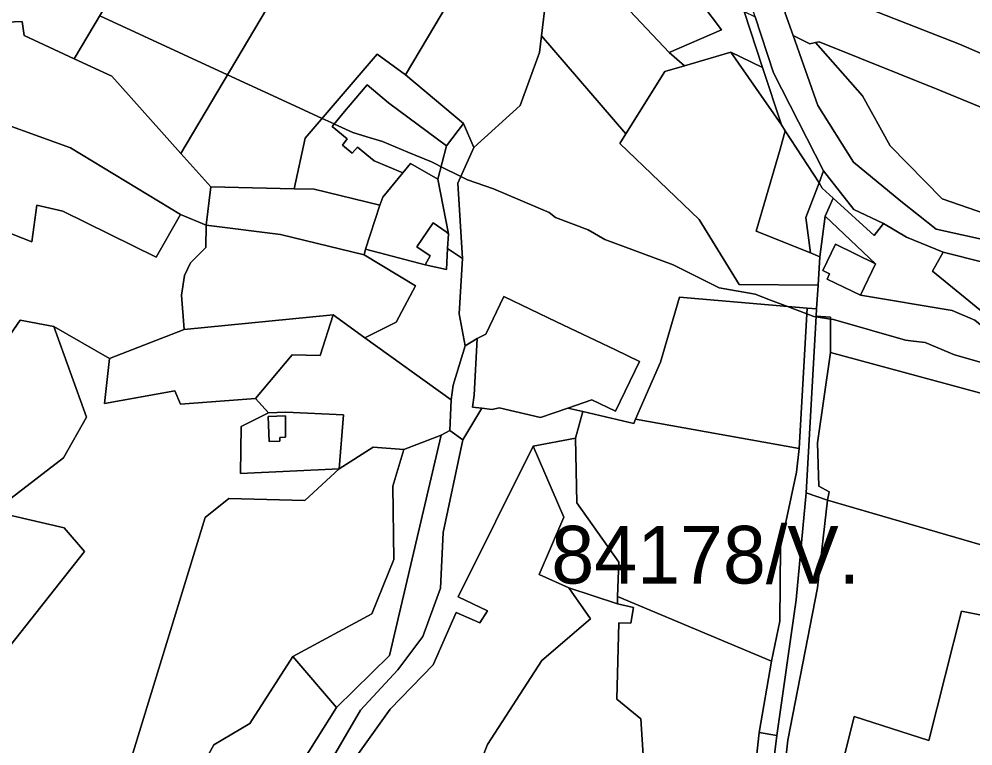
# Model space of a CAD drawing. Extents: x -477304 to -465429, y -1159113 to -1149210.
# Drawn here: x -470917.1 to -470669.1, y -1155006.7 to -1154817.6 of the extents above; entities that cross this region are included whole.
import ezdxf

# ---------------------------------------------------------------- set-up
doc = ezdxf.new("R2010")
doc.units = 0
for name, color, linetype in [('BPEJ_s', 7, 'Continuous'), ('orna_s', 7, 'Continuous'), ('ostatni_s', 7, 'Continuous'), ('PUPFL_s', 7, 'Continuous'), ('trav_porost_s', 7, 'Continuous'), ('voda_s', 7, 'Continuous'), ('zahrada_s', 7, 'Continuous')]:
    doc.layers.add(name, color=color, linetype=linetype)

msp = doc.modelspace()

# ---------------------------------------------------------------- linework, layer by layer
at = {"layer": 'BPEJ_s'}
for points in [[(-470661.11, -1154908.58), (-470673.92, -1154904.96), (-470681.57, -1154901.77), (-470684.54, -1154901.4), (-470686.67, -1154901.14), (-470705.37, -1154895.82), (-470706.17, -1154895.69), (-470709.89, -1154895.07), (-470710.47, -1154894.97), (-470712.29, -1154894.29), (-470717.35, -1154892.39), (-470721.76, -1154890.74), (-470725.77, -1154889.24), (-470735.11, -1154887.54), (-470747.01, -1154881.59), (-470764.86, -1154875), (-470769.11, -1154872.45), (-470777.61, -1154869.26), (-470779.31, -1154867.99), (-470793.76, -1154861.83), (-470800.56, -1154859.49), (-470802.28, -1154858.63), (-470807.39, -1154856.07), (-470808.88, -1154855.33), (-470809.91, -1154854.82), (-470816.02, -1154852.27), (-470822.66, -1154849.5), (-470826.7, -1154848.27), (-470830.31, -1154847.17), (-470835.1, -1154844.96), (-470835.16, -1154844.93), (-470838.32, -1154843.47), (-470847.71, -1154839.15), (-470862.92, -1154832.14), (-470896.14, -1154816.82)], [(-470896.14, -1154816.82), (-470862.92, -1154832.14), (-470847.71, -1154839.15), (-470838.32, -1154843.47), (-470835.16, -1154844.93), (-470835.1, -1154844.96), (-470830.31, -1154847.17), (-470826.7, -1154848.27), (-470822.66, -1154849.5), (-470816.02, -1154852.27), (-470809.91, -1154854.82), (-470808.88, -1154855.33), (-470807.39, -1154856.07), (-470802.28, -1154858.63), (-470800.56, -1154859.49), (-470793.76, -1154861.83), (-470779.31, -1154867.99), (-470777.61, -1154869.26), (-470769.11, -1154872.45), (-470764.86, -1154875), (-470747.01, -1154881.59), (-470735.11, -1154887.54), (-470725.77, -1154889.24), (-470721.76, -1154890.74), (-470717.35, -1154892.39), (-470712.29, -1154894.29), (-470710.47, -1154894.97), (-470709.89, -1154895.07), (-470706.17, -1154895.69), (-470705.37, -1154895.82), (-470686.67, -1154901.14), (-470684.54, -1154901.4), (-470681.57, -1154901.77), (-470673.92, -1154904.96), (-470661.11, -1154908.58)]]:
    msp.add_lwpolyline(points, dxfattribs=at)
at = {"layer": 'orna_s'}
for points in [[(-470774.27, -1154788.96), (-470774.93, -1154790.82), (-470771.45, -1154801.49), (-470748.11, -1154826.31), (-470744.07, -1154829.77), (-470749.24, -1154831.29), (-470759.34, -1154847.51), (-470781.28, -1154822.04), (-470779.06, -1154803.21), (-470779.26, -1154787.43), (-470778.73, -1154786.26)], [(-470774.93, -1154790.82), (-470774.27, -1154788.96), (-470744.73, -1154806.88), (-470734.49, -1154820.49), (-470748.11, -1154826.31), (-470771.45, -1154801.49)], [(-470708.89, -1154879.48), (-470709.37, -1154886.9), (-470729.88, -1154886.71), (-470740.3, -1154869.82), (-470760.89, -1154850), (-470759.34, -1154847.51), (-470749.24, -1154831.29), (-470744.07, -1154829.77), (-470732.06, -1154826.22), (-470718.92, -1154845.13), (-470717.9, -1154846.72), (-470719.19, -1154851.52), (-470725.45, -1154872.79), (-470711.33, -1154878.47)], [(-470750.36, -1154906.86), (-470745.42, -1154890.01), (-470712.21, -1154892.83), (-470714.3, -1154929.3), (-470756.83, -1154921.68)], [(-470709.16, -1154939.17), (-470709.53, -1154927.88), (-470706.17, -1154904.37), (-470641.1, -1154921.98), (-470640.37, -1154928.67), (-470636.06, -1154963.4), (-470706.9, -1154942.79), (-470706.49, -1154940.65)], [(-470761.19, -1154958.93), (-470772.06, -1154943.43), (-470772.44, -1154926.66), (-470770.54, -1154919.72), (-470757.32, -1154922.81), (-470756.83, -1154921.68), (-470714.3, -1154929.3), (-470715.02, -1154935.46), (-470719.18, -1154955.03), (-470719.3, -1154974.27), (-470721.51, -1154984.66), (-470761.52, -1154967.81)]]:
    msp.add_lwpolyline(points, close=True, dxfattribs=at)
at = {"layer": 'ostatni_s'}
msp.add_lwpolyline([(-470637.59, -1154852.71), (-470677.84, -1154836.15), (-470709.13, -1154823.61), (-470710.05, -1154823.78), (-470711.54, -1154824.05), (-470715.83, -1154821.94), (-470717.89, -1154816.09), (-470718.7, -1154808.65), (-470719.71, -1154804.47), (-470705.2, -1154811.31), (-470672.58, -1154824.17), (-470650.66, -1154833.62)], dxfattribs=at)
for points in [[(-470709.41, -1154840.16), (-470715.83, -1154821.94), (-470711.54, -1154824.05), (-470710.05, -1154823.78), (-470697.86, -1154837.64), (-470690.61, -1154850.58), (-470677.14, -1154864.42), (-470643.04, -1154876.16), (-470637.59, -1154852.71), (-470633.98, -1154854.19), (-470639.34, -1154877.07), (-470640.2, -1154880.75), (-470678.67, -1154872.26), (-470687.86, -1154864.99), (-470700.18, -1154854.85)], [(-470817.32, -1154857.6), (-470824.75, -1154854.49), (-470829.09, -1154850.98), (-470830.49, -1154852.5), (-470833.06, -1154850.41), (-470831.79, -1154848.8), (-470835.73, -1154845.61), (-470832.5, -1154841.71), (-470826.63, -1154834.78), (-470821.09, -1154839.47), (-470806, -1154850.58), (-470808.2, -1154859.25), (-470815.37, -1154855.23)], [(-470798.91, -1154851.06), (-470803.04, -1154860.34), (-470801.84, -1154879.89), (-470805.71, -1154877.33), (-470805.45, -1154873.5), (-470808.2, -1154859.25), (-470806, -1154850.58), (-470801.58, -1154844.79)], [(-470641.51, -1154918.21), (-470668.65, -1154895.92), (-470674.5, -1154893.49), (-470698.35, -1154889.42), (-470694.41, -1154881.28), (-470707.54, -1154868.9), (-470705.45, -1154864.19), (-470694.8, -1154873.97), (-470692.4, -1154870.83), (-470686.39, -1154874.38), (-470676.87, -1154878.25), (-470679.61, -1154883.23), (-470653.58, -1154904.45), (-470641.91, -1154914.52)], [(-470813.69, -1154876.93), (-470809.46, -1154870.67), (-470806.04, -1154872.98), (-470805.45, -1154873.5), (-470805.71, -1154877.33), (-470805.96, -1154882.79), (-470811.54, -1154881.55), (-470810.27, -1154879.24)], [(-470706.36, -1154883.94), (-470708.16, -1154883.07), (-470704.85, -1154876.23), (-470694.41, -1154881.28), (-470698.35, -1154889.42), (-470707.02, -1154885.29)], [(-470762.03, -1154903.7), (-470755.8, -1154906.68), (-470762.01, -1154919.67), (-470768.24, -1154916.69), (-470774.43, -1154918.81), (-470781.54, -1154921.24), (-470792.3, -1154918.77), (-470794.14, -1154919.16), (-470796.78, -1154918.84), (-470799.21, -1154918.55), (-470798.83, -1154915.45), (-470797.99, -1154900.74), (-470795.76, -1154899.6), (-470791.09, -1154889.82), (-470777.35, -1154896.38)], [(-470715.02, -1154935.46), (-470714.3, -1154929.3), (-470712.21, -1154892.83), (-470709.76, -1154893.04), (-470709.88, -1154894.89), (-470712.49, -1154940.9), (-470715.04, -1154968.71), (-470720.07, -1155003.98), (-470724.72, -1155003.2), (-470721.51, -1154984.66), (-470719.3, -1154974.27), (-470719.18, -1154955.03)], [(-470846.09, -1154905), (-470838.86, -1154905.11), (-470835.46, -1154894.59), (-470827.21, -1154900.53), (-470804.8, -1154916.69), (-470805.16, -1154924.7), (-470807.36, -1154925.87), (-470817.12, -1154929.63), (-470825.09, -1154929), (-470833.87, -1154934.6), (-470832.77, -1154920.57), (-470847.76, -1154919.87), (-470852.25, -1154920.05), (-470855.62, -1154916.31)], [(-470798.83, -1154915.45), (-470799.21, -1154918.55), (-470796.78, -1154918.84), (-470801.74, -1154927.05), (-470805.16, -1154924.7), (-470804.8, -1154916.69), (-470804.22, -1154912.87), (-470801.1, -1154902.6), (-470797.99, -1154900.74)], [(-470833.87, -1154934.6), (-470859.54, -1154935.82), (-470859.41, -1154923.62), (-470852.25, -1154920.05), (-470847.76, -1154919.87), (-470832.77, -1154920.57)], [(-470807.55, -1154965.7), (-470806.85, -1154951.16), (-470801.74, -1154927.05), (-470796.78, -1154918.84), (-470794.14, -1154919.16), (-470792.3, -1154918.77), (-470781.54, -1154921.24), (-470774.43, -1154918.81), (-470770.54, -1154919.72), (-470772.44, -1154926.66), (-470783.43, -1154928.74), (-470802.91, -1154967.89), (-470795.31, -1154971.6), (-470797.29, -1154974.71), (-470803.45, -1154971.97), (-470809.48, -1154985.61), (-470820.62, -1154997.1), (-470844.31, -1155030.23), (-470841.24, -1155021.17), (-470835.35, -1155009.42), (-470828.35, -1154997.43), (-470818.63, -1154986.92), (-470812.16, -1154978.23)], [(-470852.08, -1154927.54), (-470852.33, -1154921.05), (-470847.83, -1154920.87), (-470847.82, -1154924.72), (-470847.82, -1154926.42), (-470849.32, -1154926.48), (-470849.28, -1154927.43)], [(-470852.08, -1154927.54), (-470849.28, -1154927.43), (-470849.32, -1154926.48), (-470847.82, -1154926.42), (-470847.82, -1154924.72), (-470847.83, -1154920.87), (-470852.33, -1154921.05)], [(-470761.52, -1154967.81), (-470761.54, -1154969.76), (-470774.21, -1154965.58), (-470781.87, -1154962.12), (-470775.44, -1154947.2), (-470783.43, -1154928.74), (-470772.44, -1154926.66), (-470772.06, -1154943.43), (-470761.19, -1154958.93)], [(-470726.49, -1155020.01), (-470724.72, -1155003.2), (-470720.07, -1155003.98), (-470721.84, -1155018.12), (-470726.49, -1155041.31), (-470728.14, -1155063.03), (-470730.86, -1155091.96), (-470733.29, -1155092.04), (-470730.53, -1155062.95), (-470729.99, -1155044.61), (-470734.94, -1155040.49), (-470731.89, -1155023.51)]]:
    msp.add_lwpolyline(points, close=True, dxfattribs=at)
at = {"layer": 'PUPFL_s'}
for points in [[(-470835.46, -1154894.59), (-470838.86, -1154905.11), (-470846.09, -1154905), (-470855.62, -1154916.31), (-470875.14, -1154917.82), (-470876.65, -1154914.38), (-470894.88, -1154917.67), (-470893.63, -1154905.9), (-470874.19, -1154898.41)], [(-470845.96, -1154983.45), (-470825.38, -1154972.35), (-470819.66, -1154958.22), (-470819.96, -1154939.15), (-470817.12, -1154929.63), (-470807.36, -1154925.87), (-470820.84, -1154983.15), (-470834.56, -1154996.7)], [(-470834.56, -1154996.7), (-470850.47, -1155021.97), (-470864.73, -1155053.8), (-470876.85, -1155050.29), (-470873.17, -1155033.88), (-470876.6, -1155019.01), (-470872.61, -1155017.57), (-470866.46, -1155006.4), (-470857.13, -1155000.9), (-470845.96, -1154983.45)]]:
    msp.add_lwpolyline(points, close=True, dxfattribs=at)
for points in [[(-470923.29, -1154985.34), (-470900.1, -1154956.16), (-470905.4, -1154949.95), (-470923.78, -1154945.71), (-470905.58, -1154931.79), (-470899.57, -1154921.16), (-470908.12, -1154897.58), (-470893.63, -1154905.9), (-470894.88, -1154917.67), (-470876.65, -1154914.38), (-470875.14, -1154917.82), (-470855.62, -1154916.31), (-470852.25, -1154920.05), (-470859.41, -1154923.62), (-470859.54, -1154935.82), (-470833.87, -1154934.6), (-470842.82, -1154942.83), (-470862.59, -1154942.35), (-470868.74, -1154947.33), (-470887.81, -1155009.42)], [(-470850.47, -1155021.97), (-470834.56, -1154996.7), (-470820.84, -1154983.15), (-470807.36, -1154925.87), (-470805.16, -1154924.7), (-470801.74, -1154927.05), (-470806.85, -1154951.16), (-470807.55, -1154965.7), (-470812.16, -1154978.23), (-470818.63, -1154986.92), (-470828.35, -1154997.43), (-470835.35, -1155009.42)], [(-470887.81, -1155009.42), (-470868.74, -1154947.33), (-470862.59, -1154942.35), (-470842.82, -1154942.83), (-470833.87, -1154934.6), (-470825.09, -1154929), (-470817.12, -1154929.63), (-470819.96, -1154939.15), (-470819.66, -1154958.22), (-470825.38, -1154972.35), (-470845.96, -1154983.45), (-470857.13, -1155000.9), (-470866.46, -1155006.4), (-470872.61, -1155017.57)], [(-470721.84, -1155018.12), (-470720.07, -1155003.98), (-470715.04, -1154968.71), (-470712.49, -1154940.9), (-470706.9, -1154942.79), (-470709.5, -1154965.6), (-470717.25, -1155005.16), (-470718.73, -1155018.26)]]:
    msp.add_lwpolyline(points, dxfattribs=at)
at = {"layer": 'trav_porost_s'}
for points in [[(-470928.89, -1154795.64), (-470920.1, -1154774.12), (-470919.21, -1154750.41), (-470896.18, -1154760.99), (-470879.26, -1154726.68), (-470852.22, -1154742.7), (-470902.76, -1154827.99), (-470915.82, -1154821.94), (-470916.28, -1154818.24), (-470935.03, -1154819.03)], [(-470875.05, -1154852.61), (-470893.02, -1154832.49), (-470902.76, -1154827.99), (-470852.22, -1154742.7), (-470820.91, -1154761.26)], [(-470867.24, -1154861.32), (-470875.05, -1154852.61), (-470820.91, -1154761.26), (-470786.65, -1154781.57), (-470816.64, -1154832.18), (-470824.04, -1154826.79), (-470842.74, -1154848.63), (-470845.62, -1154861.79)], [(-470798.91, -1154851.06), (-470801.58, -1154844.79), (-470816.64, -1154832.18), (-470786.65, -1154781.57), (-470778.73, -1154786.26), (-470779.26, -1154787.43), (-470779.06, -1154803.21), (-470781.28, -1154822.04), (-470781.79, -1154826.38), (-470786.86, -1154840.11)], [(-470649.85, -1154808.37), (-470650.66, -1154833.62), (-470672.58, -1154824.17), (-470705.2, -1154811.31), (-470719.71, -1154804.47), (-470710.89, -1154792.55), (-470691.54, -1154793.18), (-470681.81, -1154787.83), (-470666.55, -1154790.4)], [(-470723.78, -1154830.28), (-470732.06, -1154826.22), (-470744.07, -1154829.77), (-470748.11, -1154826.31), (-470734.49, -1154820.49), (-470744.73, -1154806.88), (-470737.4, -1154811.32), (-470728.55, -1154815.68)], [(-470902.76, -1154827.99), (-470893.02, -1154832.49), (-470875.05, -1154852.61), (-470867.24, -1154861.32), (-470868.46, -1154871.23), (-470875.12, -1154868.44), (-470903.75, -1154851.11), (-470929.21, -1154841.95), (-470930.64, -1154857.58), (-470946.47, -1154855.82), (-470935.82, -1154821.58), (-470935.03, -1154819.03), (-470916.28, -1154818.24), (-470915.82, -1154821.94)], [(-470791.09, -1154889.82), (-470795.76, -1154899.6), (-470797.99, -1154900.74), (-470801.1, -1154902.6), (-470802.67, -1154894.3), (-470801.84, -1154879.89), (-470803.04, -1154860.34), (-470798.91, -1154851.06), (-470786.86, -1154840.11), (-470781.79, -1154826.38), (-470781.28, -1154822.04), (-470759.34, -1154847.51), (-470760.89, -1154850), (-470740.3, -1154869.82), (-470729.88, -1154886.71), (-470709.37, -1154886.9), (-470709.76, -1154893.04), (-470712.21, -1154892.83), (-470745.42, -1154890.01), (-470750.36, -1154906.86), (-470756.83, -1154921.68), (-470757.32, -1154922.81), (-470770.54, -1154919.72), (-470774.43, -1154918.81), (-470768.24, -1154916.69), (-470762.01, -1154919.67), (-470755.8, -1154906.68), (-470762.03, -1154903.7), (-470777.35, -1154896.38)], [(-470677.14, -1154864.42), (-470690.61, -1154850.58), (-470697.86, -1154837.64), (-470710.05, -1154823.78), (-470709.13, -1154823.61), (-470677.84, -1154836.15), (-470637.59, -1154852.71), (-470643.04, -1154876.16)], [(-470732.06, -1154826.22), (-470723.78, -1154830.28), (-470718.92, -1154845.13)], [(-470840.41, -1154861.88), (-470845.62, -1154861.79), (-470842.74, -1154848.63), (-470824.04, -1154826.79), (-470816.64, -1154832.18), (-470801.58, -1154844.79), (-470806, -1154850.58), (-470821.09, -1154839.47), (-470826.63, -1154834.78), (-470832.5, -1154841.71), (-470835.73, -1154845.61), (-470831.79, -1154848.8), (-470833.06, -1154850.41), (-470830.49, -1154852.5), (-470829.09, -1154850.98), (-470824.75, -1154854.49), (-470817.32, -1154857.6), (-470822.55, -1154864), (-470823.28, -1154866.05)], [(-470711.33, -1154878.47), (-470725.45, -1154872.79), (-470719.19, -1154851.52), (-470717.9, -1154846.72), (-470709.13, -1154860.28), (-470712.52, -1154869.25)], [(-470822.55, -1154864), (-470817.32, -1154857.6), (-470815.37, -1154855.23), (-470808.2, -1154859.25), (-470805.45, -1154873.5), (-470806.04, -1154872.98), (-470809.46, -1154870.67), (-470813.69, -1154876.93), (-470810.27, -1154879.24), (-470811.54, -1154881.55), (-470827.03, -1154877.48), (-470823.28, -1154866.05)], [(-470705.45, -1154864.19), (-470707.54, -1154868.9), (-470708.89, -1154879.48), (-470711.33, -1154878.47), (-470712.52, -1154869.25), (-470709.13, -1154860.28), (-470708.28, -1154861.6)], [(-470849.15, -1154873.72), (-470868.46, -1154871.23), (-470867.24, -1154861.32), (-470845.62, -1154861.79), (-470840.41, -1154861.88), (-470823.28, -1154866.05), (-470827.03, -1154877.48), (-470827.43, -1154878.99)], [(-470926.46, -1154903.94), (-470922.23, -1154893.8), (-470928.24, -1154888.95), (-470931.27, -1154882.37), (-470926.92, -1154870.48), (-470913.83, -1154875.56), (-470912.47, -1154866.09), (-470905.74, -1154867.61), (-470881.45, -1154879.6), (-470875.12, -1154868.44), (-470868.46, -1154871.23), (-470868.52, -1154877.07), (-470872.53, -1154881.08), (-470874.11, -1154884.33), (-470874.91, -1154889.44), (-470874.19, -1154898.41), (-470893.63, -1154905.9), (-470908.12, -1154897.58), (-470916.86, -1154895.95), (-470923.44, -1154905.41)], [(-470814.06, -1154887.03), (-470819.04, -1154896.52), (-470827.21, -1154900.53), (-470835.46, -1154894.59), (-470874.19, -1154898.41), (-470874.91, -1154889.44), (-470874.11, -1154884.33), (-470872.53, -1154881.08), (-470868.52, -1154877.07), (-470868.46, -1154871.23), (-470849.15, -1154873.72), (-470827.43, -1154878.99)], [(-470801.84, -1154879.89), (-470802.67, -1154894.3), (-470801.1, -1154902.6), (-470804.22, -1154912.87), (-470804.8, -1154916.69), (-470827.21, -1154900.53), (-470819.04, -1154896.52), (-470814.06, -1154887.03), (-470827.43, -1154878.99), (-470827.03, -1154877.48), (-470811.54, -1154881.55), (-470805.96, -1154882.79), (-470805.71, -1154877.33)], [(-470646.87, -1154888.7), (-470649.99, -1154895.49), (-470653.58, -1154904.45), (-470679.61, -1154883.23), (-470676.87, -1154878.25), (-470645.59, -1154886.15)], [(-470706.17, -1154904.37), (-470709.53, -1154927.88), (-470709.16, -1154939.17), (-470706.49, -1154940.65), (-470706.9, -1154942.79), (-470712.49, -1154940.9), (-470709.88, -1154894.89), (-470706.17, -1154895.22)], [(-470754.33, -1155017.05), (-470759.81, -1155027.68), (-470762.55, -1155027.12), (-470772.52, -1155023.62), (-470781.66, -1155019.66), (-470794.31, -1155019.08), (-470797.89, -1155012.95), (-470795.33, -1155006.31), (-470781.21, -1154984.49), (-470768.52, -1154973.66), (-470774.21, -1154965.58), (-470761.54, -1154969.76), (-470757.36, -1154970.67), (-470758.08, -1154974.73), (-470761.21, -1154974.65), (-470761.67, -1154994.55), (-470755.49, -1154999.66)], [(-470752.19, -1155085.32), (-470764.18, -1155091.05), (-470767.9, -1155084.99), (-470763.13, -1155062.68), (-470762.55, -1155027.12), (-470759.81, -1155027.68), (-470754.33, -1155017.05), (-470755.49, -1154999.66), (-470761.67, -1154994.55), (-470761.21, -1154974.65), (-470758.08, -1154974.73), (-470757.36, -1154970.67), (-470761.54, -1154969.76), (-470761.52, -1154967.81), (-470721.51, -1154984.66), (-470724.72, -1155003.2), (-470726.49, -1155020.01), (-470731.89, -1155023.51), (-470734.94, -1155040.49), (-470731.85, -1155050.67), (-470737.04, -1155081.53)], [(-470649.43, -1155038.44), (-470669.8, -1155029.84), (-470687.8, -1155022.59), (-470703.28, -1155012.29), (-470700.01, -1154999.02), (-470680.59, -1155005.28), (-470672.06, -1154971.64), (-470630.65, -1154980.01), (-470645.54, -1154998.43), (-470650.11, -1154997.04), (-470649.74, -1154995.8), (-470656.62, -1154993.71), (-470659.81, -1155004.22), (-470663.16, -1155006.78), (-470664.63, -1155011.62), (-470660.19, -1155012.97), (-470640.15, -1155009.92), (-470635.01, -1155011.48)]]:
    msp.add_lwpolyline(points, close=True, dxfattribs=at)
for points in [[(-470929.21, -1154841.95), (-470903.75, -1154851.11), (-470875.12, -1154868.44), (-470881.45, -1154879.6), (-470905.74, -1154867.61), (-470912.47, -1154866.09), (-470913.83, -1154875.56), (-470926.92, -1154870.48)], [(-470923.44, -1154905.41), (-470916.86, -1154895.95), (-470908.12, -1154897.58), (-470899.57, -1154921.16), (-470905.58, -1154931.79), (-470923.78, -1154945.71), (-470905.4, -1154949.95), (-470900.1, -1154956.16), (-470923.29, -1154985.34)], [(-470844.31, -1155030.23), (-470820.62, -1154997.1), (-470809.48, -1154985.61), (-470803.45, -1154971.97), (-470797.29, -1154974.71), (-470795.31, -1154971.6), (-470802.91, -1154967.89), (-470783.43, -1154928.74), (-470775.44, -1154947.2), (-470781.87, -1154962.12), (-470774.21, -1154965.58), (-470768.52, -1154973.66), (-470781.21, -1154984.49), (-470795.33, -1155006.31), (-470797.89, -1155012.95)], [(-470790.11, -1155398.24), (-470766.84, -1155320.63), (-470748.69, -1155199.37), (-470740.16, -1155164.19), (-470727.87, -1155137.9), (-470717.62, -1155096.04), (-470710.08, -1155087.51), (-470705.63, -1155088.82), (-470707.61, -1155081.9), (-470698.38, -1155079.68), (-470661.56, -1155046.47), (-470674.49, -1155040.45), (-470673.59, -1155038.29), (-470691.05, -1155029.76), (-470718.73, -1155018.26), (-470717.25, -1155005.16), (-470709.5, -1154965.6), (-470706.9, -1154942.79), (-470636.06, -1154963.4)], [(-470630.65, -1154980.01), (-470672.06, -1154971.64), (-470680.59, -1155005.28), (-470700.01, -1154999.02), (-470703.28, -1155012.29), (-470687.8, -1155022.59), (-470669.8, -1155029.84), (-470649.43, -1155038.44)]]:
    msp.add_lwpolyline(points, dxfattribs=at)
at = {"layer": 'voda_s'}
for points in [[(-470927.76, -1154658.26), (-470912.18, -1154664.86), (-470883.27, -1154690.64), (-470869.3, -1154701.65), (-470796.71, -1154750.72), (-470772.63, -1154754.98), (-470760.87, -1154752.7), (-470746.5, -1154757.68), (-470741.59, -1154765.31), (-470725.3, -1154796.21), (-470719.71, -1154804.47), (-470718.7, -1154808.65), (-470717.89, -1154816.09), (-470715.83, -1154821.94), (-470709.41, -1154840.16), (-470700.18, -1154854.85), (-470687.86, -1154864.99), (-470678.67, -1154872.26), (-470640.2, -1154880.75)], [(-470676.87, -1154878.25), (-470686.39, -1154874.38), (-470692.4, -1154870.83), (-470700.06, -1154867.17), (-470707.95, -1154857.14), (-470720.92, -1154831.67), (-470725.74, -1154817.06), (-470727.42, -1154811.96), (-470730.58, -1154802.39), (-470732.25, -1154798.56), (-470738.34, -1154784.64), (-470744.55, -1154770.44), (-470757.12, -1154757.88), (-470772.65, -1154763.71), (-470776.66, -1154763.97), (-470797.3, -1154757.91), (-470833.8, -1154737.34), (-470874.2, -1154710.27), (-470890.31, -1154698.29), (-470903.7, -1154688.38), (-470905.74, -1154682.08), (-470913.83, -1154667.74), (-470929.51, -1154660.74)], [(-470645.59, -1154886.15), (-470676.87, -1154878.25)]]:
    msp.add_lwpolyline(points, dxfattribs=at)
for points in [[(-470718.92, -1154845.13), (-470723.78, -1154830.28), (-470728.55, -1154815.68), (-470725.74, -1154817.06), (-470720.92, -1154831.67), (-470707.95, -1154857.14), (-470709.13, -1154860.28), (-470717.9, -1154846.72)], [(-470692.4, -1154870.83), (-470694.8, -1154873.97), (-470705.45, -1154864.19), (-470708.28, -1154861.6), (-470709.13, -1154860.28), (-470707.95, -1154857.14), (-470700.06, -1154867.17)]]:
    msp.add_lwpolyline(points, close=True, dxfattribs=at)
at = {"layer": 'zahrada_s'}
msp.add_lwpolyline([(-470709.88, -1154894.89), (-470709.76, -1154893.04), (-470709.37, -1154886.9), (-470708.89, -1154879.48), (-470707.54, -1154868.9), (-470694.41, -1154881.28), (-470704.85, -1154876.23), (-470708.16, -1154883.07), (-470706.36, -1154883.94), (-470707.02, -1154885.29), (-470698.35, -1154889.42), (-470674.5, -1154893.49), (-470668.65, -1154895.92), (-470641.51, -1154918.21), (-470641.1, -1154921.98), (-470706.17, -1154904.37), (-470706.17, -1154895.22)], close=True, dxfattribs=at)

# ---------------------------------------------------------------- texts
at = {"layer": 'BPEJ_s'}
msp.add_text('84178/V.', height=15, dxfattribs=at).set_placement((-470778.73, -1154964.46))

doc.saveas('drawing.dxf')
